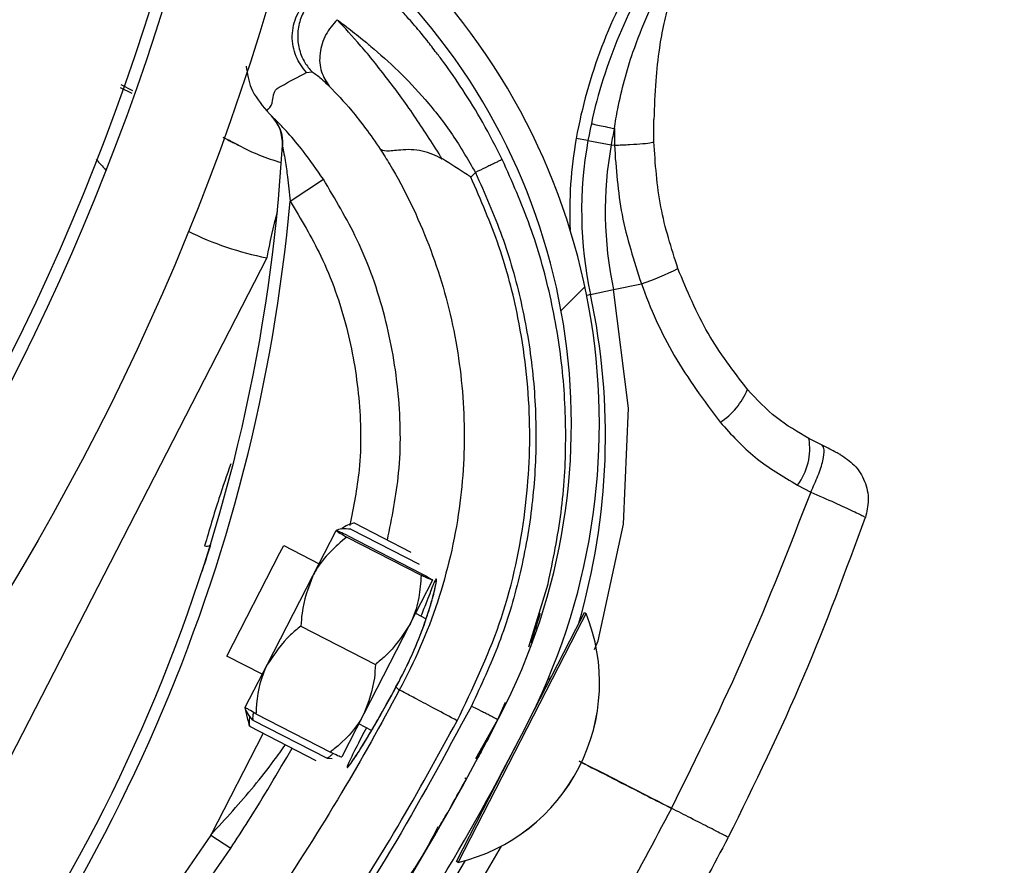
# Model space of a CAD drawing. Header units: inches. Extents: x 170 to 284, y 215 to 248.
# Tile 506 of 656: x 211.3035 to 211.3883, y 224.6872 to 224.76. Entities that reach past the tile are written whole.
import ezdxf

# ---------------------------------------------------------------- set-up
doc = ezdxf.new("R2010")
doc.units = ezdxf.units.IN
doc.header["$LTSCALE"] = 0.25
doc.header["$MEASUREMENT"] = 0
doc.layers.add('RH FRONT OF HOOD', color=7, linetype='Continuous')
pattern_1 = [(45, (200.7563139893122, 218.4993357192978), (-0.03026527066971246, 0.03026527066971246), [])]

msp = doc.modelspace()

# ---------------------------------------------------------------- hatches: boundary and pattern name
at = {"layer": 'RH FRONT OF HOOD'}
h = msp.add_hatch(dxfattribs=at)
h.set_pattern_fill('ANSI31', color=256, scale=0.34241245, angle=2.8e-322, style=0)
h.set_pattern_definition([(45, (200.7896657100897, 218.4993357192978), (-0.03026527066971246, 0.03026527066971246), [])])
edge = h.paths.add_edge_path(flags=0)
edge.add_arc((211.0763061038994, 224.3915581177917), 0.021400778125, 89.9999999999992, 390.52248781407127, ccw=False)
edge.add_line((211.0763061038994, 224.4129588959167), (211.1490687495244, 224.4129588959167))
edge.add_arc((211.1490687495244, 224.8238538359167), 0.4108949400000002, 270, 450.0000000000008)
edge.add_line((211.1490687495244, 225.2347487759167), (210.6654111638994, 225.2347487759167))
edge.add_arc((210.6654111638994, 225.2390289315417), 0.004280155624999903, 180.0000000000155, 269.9999999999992, ccw=False)
edge.add_line((210.6611310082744, 225.2390289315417), (210.6611310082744, 225.2818304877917))
edge.add_arc((210.6654111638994, 225.2818304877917), 0.004280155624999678, 360, 540, ccw=False)
edge.add_line((210.6696913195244, 225.2818304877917), (210.6696913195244, 225.2390289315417))
edge.add_line((210.6696913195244, 225.2390289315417), (210.6664589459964, 225.2390289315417))
edge.add_line((210.6664589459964, 225.2390289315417), (210.6664589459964, 225.2818304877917))
edge.add_arc((210.6654111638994, 225.2818304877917), 0.001047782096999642, 360, 540.0000000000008)
edge.add_line((210.6643633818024, 225.2818304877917), (210.6643633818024, 225.2390289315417))
edge.add_arc((210.6654111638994, 225.2390289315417), 0.001047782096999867, 180, 270)
edge.add_line((210.6654111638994, 225.2379811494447), (211.1490687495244, 225.2379811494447))
edge.add_arc((211.1490687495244, 224.8238538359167), 0.4141273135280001, 269.9999999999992, 450, ccw=False)
edge.add_line((211.1490687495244, 224.4097265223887), (211.0763061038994, 224.4097265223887))
edge.add_arc((211.0763061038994, 224.3915581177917), 0.018168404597, 450.0000000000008, 750.5224878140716)
edge.add_arc((211.0910543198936, 224.4002532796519), 0.001047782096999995, 390.5224878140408, 495.0000000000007)
edge.add_line((211.0903134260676, 224.4009941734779), (211.0816182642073, 224.3922990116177))
edge.add_line((211.0816182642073, 224.3922990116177), (211.0793326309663, 224.3945846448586))
edge.add_line((211.0793326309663, 224.3945846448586), (211.0880277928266, 224.4032798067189))
edge.add_arc((211.0910543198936, 224.4002532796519), 0.004280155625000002, 390.522487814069, 495.0000000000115, ccw=False)
h = msp.add_hatch(dxfattribs=at)
h.set_pattern_fill('ANSI31', color=256, scale=0.34241245, style=0)
h.set_pattern_definition(pattern_1)
edge = h.paths.add_edge_path(flags=0)
edge.add_line((211.1157170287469, 225.2304686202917), (210.7733045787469, 225.2304686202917))
edge.add_line((210.7733045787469, 225.2304686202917), (210.7733045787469, 225.2347487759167))
edge.add_line((210.7733045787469, 225.2347487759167), (211.1157170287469, 225.2347487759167))
edge.add_arc((211.1157170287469, 224.8238538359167), 0.4108949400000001, 269.9999999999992, 450, ccw=False)
edge.add_line((211.1157170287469, 224.4129588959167), (211.0429543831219, 224.4129588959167))
edge.add_line((211.0429543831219, 224.4129588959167), (211.0429543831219, 224.4172390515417))
edge.add_line((211.0429543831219, 224.4172390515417), (211.1157170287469, 224.4172390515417))
edge.add_arc((211.1157170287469, 224.8238538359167), 0.406614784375, 270, 450.0000000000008)
h = msp.add_hatch(dxfattribs=at)
h.set_pattern_fill('ANSI32', color=256, scale=0.34241245, angle=2.8e-322, style=0)
h.set_pattern_definition([(45, (200.7563139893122, 218.4993357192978), (-0.09079581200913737, 0.09079581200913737), []), (45, (200.8168445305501, 218.4993357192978), (-0.09079581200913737, 0.09079581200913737), [])])
edge = h.paths.add_edge_path(flags=0)
edge.add_arc((211.115717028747, 224.8238538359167), 0.2182879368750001, 180, 540, ccw=False)
edge = h.paths.add_edge_path(flags=0)
edge.add_arc((211.115717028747, 224.8238538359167), 0.2097276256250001, 180, 540, ccw=False)
h = msp.add_hatch(dxfattribs=at)
h.set_pattern_fill('ANSI31', color=256, scale=0.34241245, angle=2.8e-322, style=0)
h.set_pattern_definition(pattern_1)
edge = h.paths.add_edge_path(flags=0)
edge.add_line((211.3609718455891, 224.7916483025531), (211.3607622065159, 224.789243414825))
edge.add_arc((211.361120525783, 224.7933538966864), 0.004126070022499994, 242.80758111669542, 265.0180014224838, ccw=False)
edge.add_arc((211.3651888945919, 224.8012726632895), 0.01302879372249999, 194.2837484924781, 242.8075811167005, ccw=False)
edge.add_arc((211.3704051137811, 224.8021343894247), 0.01830194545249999, 152.8075811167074, 192.868954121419, ccw=False)
edge.add_arc((211.3645878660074, 224.8051230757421), 0.01176186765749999, 444.94843881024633, 512.8075811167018, ccw=False)
edge.add_arc((211.3651419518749, 224.8011812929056), 0.01566536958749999, 388.0646491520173, 448.23838092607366, ccw=False)
edge.add_arc((211.3567735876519, 224.7963571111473), 0.02532140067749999, 365.6618293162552, 388.7885144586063, ccw=False)
edge.add_arc((211.3669327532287, 224.7982979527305), 0.01504902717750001, 324.96329948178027, 362.12223075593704, ccw=False)
edge.add_arc((211.3564871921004, 224.8051658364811), 0.02754708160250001, 246.11608425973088, 325.7401548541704, ccw=False)
edge.add_arc((211.3428880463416, 224.7715778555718), 0.008748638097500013, 433.7662000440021, 580.7490133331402)
edge.add_arc((211.2967290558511, 224.7251915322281), 0.05672062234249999, 332.3782168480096, 405.81748085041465, ccw=False)
edge.add_arc((211.1553489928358, 224.7964800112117), 0.2150521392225, 316.23360868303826, 333.0136347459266, ccw=False)
edge.add_arc((211.2905326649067, 224.6683983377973), 0.02884824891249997, 257.9664245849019, 314.2213378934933, ccw=False)
edge.add_arc((211.2810172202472, 224.6119629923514), 0.0284373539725, 442.9281750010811, 496.5266487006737)
edge.add_arc((211.2715049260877, 224.6215465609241), 0.01494630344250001, 498.0990219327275, 553.3547732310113)
edge.add_arc((211.2753799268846, 224.6215960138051), 0.0187470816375, 190.765455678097, 224.2471970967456)
edge.add_arc((211.2711939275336, 224.618318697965), 0.0134739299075, 226.6851385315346, 265.0812268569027)
edge.add_arc((211.2702704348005, 224.6109014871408), 0.006011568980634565, 267.7901137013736, 288.5251547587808)
edge.add_arc((211.2648770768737, 224.6218335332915), 0.01816498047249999, 293.7068411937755, 332.8075811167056)
edge.add_arc((211.27130346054, 224.6185318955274), 0.01094007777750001, 332.8075811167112, 422.8075811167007)
edge.add_arc((211.2754500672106, 224.6266029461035), 0.001866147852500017, 422.8075811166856, 438.449827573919)
edge.add_line((211.2758237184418, 224.628431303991), (211.2763070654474, 224.6307964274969))
edge.add_arc((211.2754500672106, 224.6266029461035), 0.004280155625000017, 422.80758111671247, 438.44982757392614, ccw=False)
edge.add_arc((211.27130346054, 224.6185318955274), 0.01335408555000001, 332.80758111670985, 422.80758111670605, ccw=False)
edge.add_arc((211.2648770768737, 224.6218335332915), 0.020578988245, 293.418939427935, 332.8075811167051, ccw=False)
edge.add_arc((211.2702704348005, 224.6109014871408), 0.008425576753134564, 267.3852483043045, 289.30729203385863, ccw=False)
edge.add_arc((211.2711939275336, 224.618318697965), 0.01588793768, 226.4978833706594, 265.2781618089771, ccw=False)
edge.add_arc((211.2753799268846, 224.6215960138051), 0.02116108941, 190.9121118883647, 224.3847528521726, ccw=False)
edge.add_arc((211.2715049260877, 224.6215465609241), 0.01736031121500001, 137.9878292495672, 193.1734344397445, ccw=False)
edge.add_arc((211.2810172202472, 224.6119629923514), 0.030851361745, 442.72573840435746, 496.58711871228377, ccw=False)
edge.add_arc((211.2905326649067, 224.6683983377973), 0.02643424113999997, 257.7492906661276, 314.1311942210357)
edge.add_arc((211.1553489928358, 224.7964800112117), 0.21263813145, 316.245249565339, 333.0172706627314)
edge.add_arc((211.2967290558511, 224.7251915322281), 0.05430661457, 332.3642077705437, 405.9221159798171)
edge.add_arc((211.3428880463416, 224.7715778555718), 0.01116264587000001, 72.86862000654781, 221.3366683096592, ccw=False)
edge.add_arc((211.3564871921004, 224.8051658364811), 0.02513307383, 245.7789812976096, 325.7782389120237)
edge.add_arc((211.3669327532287, 224.7982979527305), 0.01263501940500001, 324.8906283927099, 361.7902779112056)
edge.add_arc((211.3567735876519, 224.7963571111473), 0.022907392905, 365.8518874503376, 388.8272963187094)
edge.add_arc((211.3651419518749, 224.8011812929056), 0.01325136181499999, 387.9998215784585, 448.5428308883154)
edge.add_arc((211.3645878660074, 224.8051230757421), 0.009347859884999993, 444.5301052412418, 512.8075811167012)
edge.add_arc((211.3704051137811, 224.8021343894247), 0.01588793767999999, 512.8075811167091, 552.7597599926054)
edge.add_arc((211.3651888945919, 224.8012726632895), 0.01061478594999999, 194.4420824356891, 242.8075811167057)
edge.add_arc((211.361120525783, 224.7933538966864), 0.001712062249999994, 242.8075811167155, 265.0180014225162)

# ---------------------------------------------------------------- linework, layer by layer
for p, q in [((211.3282223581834, 224.7554715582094), (211.3286850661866, 224.7555285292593)), ((211.3121474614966, 224.7541766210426), (211.3131734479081, 224.7536921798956)), ((211.3132492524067, 224.7538904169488), (211.3122308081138, 224.7544133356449)), ((211.3250317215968, 224.7519164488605), (211.3247929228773, 224.7521782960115)), ((211.3253368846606, 224.751594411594), (211.3250317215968, 224.7519164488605)), ((211.3581448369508, 224.7495180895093), (211.3581489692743, 224.7514327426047)), ((211.3547412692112, 224.7506491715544), (211.3547400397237, 224.7492155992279)), ((211.3524656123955, 224.7496266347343), (211.3514547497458, 224.7498093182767)), ((211.3524656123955, 224.7496266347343), (211.3544666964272, 224.7492649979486)), ((211.3544666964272, 224.7492649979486), (211.3547400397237, 224.7492155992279)), ((211.3268050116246, 224.7444054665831), (211.329663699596, 224.7462866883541)), ((211.3423641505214, 224.7464777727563), (211.3427680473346, 224.7468647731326)), ((211.3247849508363, 224.7395267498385), (211.2948889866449, 224.6813365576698)), ((211.3546710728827, 224.7367754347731), (211.357067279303, 224.7372899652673)), ((211.3526828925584, 224.7363485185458), (211.3523556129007, 224.7362782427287)), ((211.3526828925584, 224.7363485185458), (211.3546710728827, 224.7367754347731)), ((211.37264907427, 224.7233700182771), (211.371508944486, 224.7239557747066)), ((211.3705280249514, 224.7199368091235), (211.3716717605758, 224.7193413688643)), ((211.3323056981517, 224.7166796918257), (211.3372127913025, 224.714157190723)), ((211.3287565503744, 224.7121159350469), (211.3307639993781, 224.7160210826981)), ((211.3320283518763, 224.7161401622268), (211.3379054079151, 224.7131190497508)), ((211.3316817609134, 224.7154659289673), (211.3380921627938, 224.7121706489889)), ((211.3317495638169, 224.7155978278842), (211.3381599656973, 224.7123025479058)), ((211.3213594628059, 224.7052157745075), (211.3259235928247, 224.7140945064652)), ((211.3259235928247, 224.7140945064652), (211.3262515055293, 224.7147324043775)), ((211.3262515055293, 224.7147324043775), (211.3292968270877, 224.713166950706)), ((211.3248433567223, 224.7045034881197), (211.3287565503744, 224.7121159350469)), ((211.3390777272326, 224.711747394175), (211.3370702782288, 224.7078422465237)), ((211.3473737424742, 224.7059960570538), (211.3490268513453, 224.7114213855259)), ((211.351417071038, 224.7075156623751), (211.3521557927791, 224.7089527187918)), ((211.3521557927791, 224.7089527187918), (211.352308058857, 224.7088744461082)), ((211.3376105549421, 224.7088932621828), (211.338518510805, 224.7084265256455)), ((211.351569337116, 224.7074373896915), (211.352308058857, 224.7088744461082)), ((211.352308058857, 224.7088744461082), (211.3523094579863, 224.708873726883)), ((211.3277346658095, 224.7077875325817), (211.3341450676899, 224.7044922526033)), ((211.3370702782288, 224.7078422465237), (211.3331570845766, 224.7002297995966)), ((211.3412872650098, 224.6874353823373), (211.351569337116, 224.7074373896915)), ((211.3473227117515, 224.6995507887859), (211.351417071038, 224.7075156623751)), ((211.3244047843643, 224.703650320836), (211.3213594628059, 224.7052157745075)), ((211.3229376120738, 224.7007961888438), (211.3248433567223, 224.7045034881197)), ((211.335922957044, 224.7025477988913), (211.3359229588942, 224.7025479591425)), ((211.335922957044, 224.7025477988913), (211.3362044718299, 224.7022857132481)), ((211.3231773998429, 224.6996386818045), (211.3229371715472, 224.700795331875)), ((211.3447033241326, 224.6997333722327), (211.345364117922, 224.7012413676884)), ((211.3232992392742, 224.6991591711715), (211.3232059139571, 224.6996446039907)), ((211.3235765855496, 224.6996987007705), (211.32998698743, 224.6964034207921)), ((211.323855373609, 224.700241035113), (211.3302657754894, 224.6969457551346)), ((211.3331570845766, 224.7002297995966), (211.3312513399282, 224.6965225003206)), ((211.3428153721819, 224.6964012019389), (211.3447033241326, 224.6997333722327)), ((211.3448622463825, 224.7000539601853), (211.3447360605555, 224.6998101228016)), ((211.3232992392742, 224.6991591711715), (211.329022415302, 224.6962171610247)), ((211.3338237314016, 224.6988084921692), (211.3327185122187, 224.6993766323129)), ((211.3244690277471, 224.6985578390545), (211.3199645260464, 224.689796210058)), ((211.3411349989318, 224.6875136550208), (211.3462329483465, 224.6974308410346)), ((211.32998698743, 224.6964034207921), (211.3304162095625, 224.6963922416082)), ((211.3419957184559, 224.6946076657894), (211.3418435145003, 224.6946859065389)), ((211.3396315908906, 224.6904633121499), (211.3396304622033, 224.690461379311)), ((211.3199645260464, 224.689796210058), (211.3216797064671, 224.688667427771)), ((211.3412872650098, 224.6874353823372), (211.3411349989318, 224.6875136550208)), ((211.3412886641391, 224.687434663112), (211.3412872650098, 224.6874353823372))]:
    msp.add_line(p, q, dxfattribs=at)
at = {"layer": 'RH FRONT OF HOOD', "flags": 128}
msp.add_lwpolyline([(211.353035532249, 224.7057679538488), (211.3533345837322, 224.7065101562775), (211.3555193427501, 224.7165795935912), (211.355959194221, 224.7265666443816), (211.3546710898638, 224.7367753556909), (211.3546710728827, 224.7367754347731), (211.3546710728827, 224.7367754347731)], dxfattribs=at)
at = {"layer": 'RH FRONT OF HOOD'}
for radius in [0.218287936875, 0.2097276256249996, 0.20865758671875]:
    msp.add_circle((211.1157170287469, 224.8238538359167), radius, dxfattribs=at)
for centre, radius, start, end in [((211.1157170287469, 224.8238538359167), 0.4141273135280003, 270, 90), ((211.1157170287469, 224.8238538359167), 0.4108949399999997, 270, 90), ((211.1157170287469, 224.8238538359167), 0.406614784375, 270, 90), ((211.296729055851, 224.7251915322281), 0.05672062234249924, 332.3782168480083, 45.81748085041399), ((211.3949218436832, 224.7419539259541), 0.04417120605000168, 148.5788848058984, 169.7560486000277), ((211.296729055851, 224.7251915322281), 0.05430661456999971, 332.3642077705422, 45.92211597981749), ((211.3949218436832, 224.7419539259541), 0.04314396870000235, 148.5788848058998, 169.7560486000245), ((211.3227119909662, 224.7493872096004), 0.003424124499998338, 356.6781313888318, 43.42999263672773), ((211.3949218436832, 224.7419539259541), 0.04111046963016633, 167.7880775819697, 169.7560486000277), ((211.3861610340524, 224.7435371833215), 0.03526848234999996, 169.7560486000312, 182.6462420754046), ((211.1808495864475, 224.7576212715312), 0.1455252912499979, 318.1620057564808, 356.678131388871), ((211.3221041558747, 224.7487665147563), 0.0005136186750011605, 61.41807816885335, 62.82183662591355), ((211.3305406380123, 224.7642517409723), 0.01712062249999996, 241.4180781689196, 254.7541812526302), ((211.3861610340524, 224.7435371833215), 0.03424124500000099, 169.7560486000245, 192.1189350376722), ((211.3861610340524, 224.7435371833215), 0.03220774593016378, 169.7560486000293, 192.1189350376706), ((211.3295467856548, 224.7647623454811), 0.02568093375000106, 220.7648642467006, 223.4329066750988), ((211.1808495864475, 224.7576212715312), 0.1465525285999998, 318.1481994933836, 354.8261561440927), ((211.3823433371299, 224.7285302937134), 0.05859940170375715, 165.2001177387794, 169.1840503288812), ((211.3295467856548, 224.7647623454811), 0.02568093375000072, 243.2920604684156, 259.3142069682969), ((211.3498710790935, 224.7591999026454), 0.02306145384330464, 288.1824858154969, 296.6461941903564), ((211.2961048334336, 224.7241996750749), 0.05786770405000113, 343.7094724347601, 12.11893503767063), ((211.3605433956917, 224.7304874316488), 0.006116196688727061, 302.8035457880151, 337.9111589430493), ((211.3662937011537, 224.7230994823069), 0.005285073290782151, 323.2434536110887, 9.324216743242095), ((211.3196021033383, 224.7152046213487), 0.0005320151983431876, 251.6300963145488, 307.6359971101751), ((211.3375308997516, 224.7029185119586), 0.01593228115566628, 283.6370579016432, 21.95189982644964), ((211.3375322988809, 224.7029177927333), 0.01593228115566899, 283.6370579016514, 21.9518998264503), ((211.3488546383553, 224.7037292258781), 0.0005478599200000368, 287.0407844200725, 332.7944788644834), ((211.1553489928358, 224.7964800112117), 0.2126381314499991, 316.2452495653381, 333.0172706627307), ((211.1553489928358, 224.7964800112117), 0.2150521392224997, 316.2336086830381, 333.0136347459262), ((211.343461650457, 224.6932380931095), 0.0005478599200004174, 332.7944788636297, 2.08965420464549), ((211.1560125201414, 224.7976945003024), 0.2180957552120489, 319.9868043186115, 330.0611544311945), ((211.1560125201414, 224.7976945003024), 0.2160622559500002, 313.900559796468, 329.3673031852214)]:
    msp.add_arc(centre, radius, start, end, dxfattribs=at)
for points, knots in [([(211.3547412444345, 224.7506483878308), (211.3547412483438, 224.7506484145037), (211.3548246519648, 224.7512174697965), (211.3552121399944, 224.7534455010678), (211.3563941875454, 224.7579061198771), (211.358093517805, 224.7615555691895), (211.3590797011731, 224.7636734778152)], [0, 0, 0, 0, 5.869764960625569e-06, 0.125228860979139, 0.4923383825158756, 1, 1, 1, 1]), ([(211.3601983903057, 224.7636266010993), (211.3599532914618, 224.7629716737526), (211.359468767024, 224.7616769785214), (211.3589625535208, 224.7596524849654), (211.3585462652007, 224.7573438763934), (211.3582567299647, 224.7545652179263), (211.3581867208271, 224.7525373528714), (211.3581485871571, 224.7514327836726)], [0, 0, 0, 0, 0.1627420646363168, 0.3217171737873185, 0.4905672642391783, 0.7225142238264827, 1, 1, 1, 1]), ([(211.330843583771, 224.7629307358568), (211.3305179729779, 224.7628275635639), (211.3298311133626, 224.7626099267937), (211.3288947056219, 224.7619553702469), (211.3280975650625, 224.7610299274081), (211.3275710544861, 224.7598704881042), (211.3273917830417, 224.7586095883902), (211.3275663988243, 224.7574002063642), (211.3280039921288, 224.7563441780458), (211.3284660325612, 224.7557908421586), (211.3286850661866, 224.7555285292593)], [0, 0, 0, 0, 0.1098512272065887, 0.2317256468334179, 0.3631776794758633, 0.4999999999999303, 0.6368223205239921, 0.7682743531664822, 0.8901487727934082, 1, 1, 1, 1]), ([(211.3282223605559, 224.75547155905), (211.3278783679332, 224.7559167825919), (211.3273492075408, 224.7566016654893), (211.3270331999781, 224.7577330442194), (211.3269543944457, 224.7586446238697), (211.3270711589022, 224.7595520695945), (211.3274340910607, 224.7606691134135), (211.3279913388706, 224.7613310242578), (211.3283535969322, 224.7617613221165)], [0, 0, 0, 0, 0.2394514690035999, 0.368345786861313, 0.499976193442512, 0.6316105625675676, 0.7605158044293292, 0.9999999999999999, 0.9999999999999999, 0.9999999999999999, 0.9999999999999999]), ([(211.3394172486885, 224.757163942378), (211.3391374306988, 224.7575336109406), (211.3383710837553, 224.7585460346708), (211.3373655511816, 224.7597249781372), (211.3364750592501, 224.7607347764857), (211.3359316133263, 224.7613205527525), (211.3358469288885, 224.7614108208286), (211.3358050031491, 224.7614555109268)], [0, 0, 0, 0, 0.1282528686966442, 0.3512504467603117, 0.5733912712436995, 0.7887937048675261, 1, 1, 1, 1]), ([(211.3308494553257, 224.7600307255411), (211.330494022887, 224.759617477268), (211.3297556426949, 224.7587589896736), (211.3292782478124, 224.7571352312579), (211.329372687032, 224.7555261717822), (211.3299133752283, 224.754702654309), (211.3301737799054, 224.7543060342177)], [0, 0, 0, 0, 0.2405618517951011, 0.4997464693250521, 0.7590693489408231, 1, 1, 1, 1]), ([(211.3399132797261, 224.7480185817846), (211.3391593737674, 224.7492176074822), (211.3376108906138, 224.751680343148), (211.3351743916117, 224.7549932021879), (211.3327742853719, 224.7579779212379), (211.3315010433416, 224.7593326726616), (211.3308474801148, 224.7600280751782)], [0, 0, 0, 0, 0.2305257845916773, 0.4734878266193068, 0.7297379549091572, 1, 1, 1, 1]), ([(211.3308494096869, 224.7600290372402), (211.3311246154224, 224.75982345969), (211.3317820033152, 224.7593323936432), (211.3327021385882, 224.7586031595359), (211.3334275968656, 224.7580125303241), (211.3344198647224, 224.7571901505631), (211.3360613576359, 224.7557183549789), (211.338494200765, 224.7531684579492), (211.3408186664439, 224.750229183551), (211.3421273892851, 224.7479704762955), (211.3427680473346, 224.7468647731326)], [0, 0, 0, 0, 0.08980644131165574, 0.2145219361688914, 0.2531624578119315, 0.2759662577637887, 0.4628905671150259, 0.637395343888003, 0.8224944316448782, 1, 1, 1, 1]), ([(211.3450781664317, 224.7479865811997), (211.3445283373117, 224.7490642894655), (211.343442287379, 224.7511930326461), (211.3416912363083, 224.7540081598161), (211.340311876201, 224.7560120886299), (211.3396222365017, 224.7569000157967), (211.3394172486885, 224.757163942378)], [0, 0, 0, 0, 0.3013203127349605, 0.5951829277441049, 0.879672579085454, 1, 1, 1, 1]), ([(211.3230102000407, 224.7560139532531), (211.3231091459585, 224.7553746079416), (211.3233322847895, 224.7539327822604), (211.3242664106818, 224.7528019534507), (211.324786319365, 224.752172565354)], [0, 0, 0, 0, 0.443427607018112, 1, 1, 1, 1]), ([(211.3247863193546, 224.7521725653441), (211.3249683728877, 224.7523651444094), (211.3253325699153, 224.7527503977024), (211.3253274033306, 224.7539031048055), (211.3265020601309, 224.7545899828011), (211.3274850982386, 224.7550937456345), (211.3282223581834, 224.7554715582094)], [0, 0, 0, 0, 0.1666800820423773, 0.3334425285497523, 0.5000945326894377, 1, 1, 1, 1]), ([(211.3286850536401, 224.7555285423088), (211.3288000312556, 224.7554776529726), (211.3290298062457, 224.755375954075), (211.3297891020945, 224.7546660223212), (211.330168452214, 224.754311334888)], [0, 0, 0, 0, 0.5003922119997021, 1, 1, 1, 1]), ([(211.3301746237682, 224.7543051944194), (211.3307854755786, 224.7536677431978), (211.3317124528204, 224.7527004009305), (211.3332997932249, 224.7507148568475), (211.3341444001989, 224.7494879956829), (211.3345687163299, 224.7488716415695)], [0, 0, 0, 0, 0.49019897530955, 0.7438846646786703, 0.9999999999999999, 0.9999999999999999, 0.9999999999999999, 0.9999999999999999]), ([(211.3261564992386, 224.7490452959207), (211.3261632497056, 224.7493970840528), (211.3261750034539, 224.7500096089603), (211.3258794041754, 224.7508881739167), (211.3255382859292, 224.7513341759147), (211.325351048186, 224.7515789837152)], [0, 0, 0, 0, 0.3783552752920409, 0.6587829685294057, 1, 1, 1, 1]), ([(211.329663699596, 224.7462866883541), (211.329098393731, 224.7471034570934), (211.3281042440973, 224.7485398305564), (211.3267170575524, 224.7501792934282), (211.3258107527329, 224.7511459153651), (211.3254550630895, 224.7514870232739), (211.3253512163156, 224.7515791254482), (211.3253512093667, 224.7515791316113)], [0, 0, 0, 0, 0.3699466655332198, 0.650589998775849, 0.8492685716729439, 0.9999899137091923, 1, 1, 1, 1]), ([(211.3210271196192, 224.7498879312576), (211.3211954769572, 224.749803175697), (211.3214767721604, 224.749661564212), (211.3218250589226, 224.7494849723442), (211.3220495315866, 224.7493708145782), (211.3222040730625, 224.7492920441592), (211.3223007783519, 224.7492426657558), (211.3223446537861, 224.7492202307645), (211.3223483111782, 224.7492183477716), (211.3223498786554, 224.7492175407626)], [0, 0, 0, 0, 0.3458279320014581, 0.5778170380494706, 0.7272875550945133, 0.8255095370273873, 0.9259620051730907, 0.9682689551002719, 1, 1, 1, 1]), ([(211.3223387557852, 224.7492234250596), (211.322337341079, 224.7492241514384), (211.3223340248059, 224.7492258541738), (211.3222891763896, 224.749248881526), (211.3221908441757, 224.7492993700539), (211.3220341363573, 224.7493798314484), (211.3218056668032, 224.7494971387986), (211.3214630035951, 224.7496730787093), (211.3211893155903, 224.7498136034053), (211.3210301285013, 224.7498953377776)], [0, 0, 0, 0, 0.03093421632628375, 0.07251421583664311, 0.1735368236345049, 0.2738894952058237, 0.4276189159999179, 0.6670819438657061, 1, 1, 1, 1]), ([(211.3261303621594, 224.7491887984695), (211.3261311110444, 224.7491846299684), (211.3261327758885, 224.7491753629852), (211.3261409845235, 224.7491292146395), (211.3261455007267, 224.749103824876)], [0, 0, 0, 0, 0.4498228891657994, 1, 1, 1, 1]), ([(211.3261565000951, 224.7490452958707), (211.3261578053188, 224.7490395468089), (211.326181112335, 224.7489368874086), (211.3262567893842, 224.748554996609), (211.3264040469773, 224.7477041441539), (211.3266148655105, 224.7462722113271), (211.3267340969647, 224.7451016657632), (211.3268050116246, 224.7444054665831)], [0, 0, 0, 0, 0.005253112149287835, 0.09380336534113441, 0.2660256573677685, 0.5634579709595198, 1, 1, 1, 1]), ([(211.3399136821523, 224.7480181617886), (211.3396424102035, 224.7481671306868), (211.3390855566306, 224.7484729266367), (211.3381610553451, 224.7487385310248), (211.3371984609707, 224.7488611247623), (211.3360501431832, 224.7487989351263), (211.3350056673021, 224.7486406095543), (211.3347124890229, 224.7487956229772), (211.3345687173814, 224.7488716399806)], [0, 0, 0, 0, 0.1136768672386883, 0.2333502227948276, 0.3620694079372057, 0.5019163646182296, 0.7557448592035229, 1, 1, 1, 1]), ([(211.334569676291, 224.748872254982), (211.3348425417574, 224.7484367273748), (211.3364779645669, 224.7458263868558), (211.338934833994, 224.7407063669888), (211.3411170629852, 224.73328788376), (211.3419884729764, 224.7256001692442), (211.341576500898, 224.7176879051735), (211.3397208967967, 224.7097879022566), (211.3375245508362, 224.7047014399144), (211.3362045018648, 224.7022857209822), (211.3362044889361, 224.7022856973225)], [0, 0, 0, 0, 0.03155846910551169, 0.1891461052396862, 0.3467338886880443, 0.5043277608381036, 0.6619226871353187, 0.8309600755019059, 0.9999983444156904, 1, 1, 1, 1]), ([(211.3547400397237, 224.7492155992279), (211.3551971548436, 224.7492350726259), (211.3561380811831, 224.7492751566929), (211.3572551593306, 224.7493557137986), (211.3580077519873, 224.7494412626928), (211.358100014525, 224.7494929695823), (211.3581448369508, 224.7495180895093)], [0, 0, 0, 0, 0.2429069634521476, 0.4999999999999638, 0.7570930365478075, 1, 1, 1, 1]), ([(211.3547400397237, 224.7492155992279), (211.3548847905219, 224.7472081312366), (211.3551780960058, 224.7431404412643), (211.3564321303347, 224.7392569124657), (211.357067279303, 224.7372899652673)], [0, 0, 0, 0, 0.4935154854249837, 1, 1, 1, 1]), ([(211.3602136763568, 224.7385877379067), (211.3596540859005, 224.7403444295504), (211.3585200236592, 224.7439045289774), (211.3582709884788, 224.7476306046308), (211.3581448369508, 224.7495180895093)], [0, 0, 0, 0, 0.4934389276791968, 1, 1, 1, 1]), ([(211.3423641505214, 224.7464777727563), (211.3423545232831, 224.7464841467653), (211.3422585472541, 224.7465476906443), (211.3414504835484, 224.7470799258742), (211.3406422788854, 224.7475832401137), (211.3399216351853, 224.748032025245)], [0, 0, 0, 0, 0.01193493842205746, 0.1189819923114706, 1, 1, 1, 1]), ([(211.3450781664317, 224.7479865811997), (211.3450473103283, 224.7479715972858), (211.3449998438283, 224.7479485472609), (211.3447117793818, 224.7478086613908), (211.344413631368, 224.7476638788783), (211.3440435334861, 224.7474841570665), (211.3435056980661, 224.7472229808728), (211.3430586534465, 224.7470058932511), (211.3427680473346, 224.7468647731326)], [0, 0, 0, 0, 0.2394567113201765, 0.3683605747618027, 0.4999999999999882, 0.6316394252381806, 0.7605432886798, 1, 1, 1, 1]), ([(211.3490268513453, 224.7114213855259), (211.3494503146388, 224.7134672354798), (211.3502975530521, 224.7175604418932), (211.3506567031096, 224.7238335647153), (211.3503543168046, 224.7300982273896), (211.3493065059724, 224.7362731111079), (211.3476118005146, 224.7422949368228), (211.345921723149, 224.7460915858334), (211.3450781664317, 224.7479865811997)], [0, 0, 0, 0, 0.1669692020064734, 0.3340613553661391, 0.5010874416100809, 0.6678519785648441, 0.8342172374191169, 0.9999999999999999, 0.9999999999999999, 0.9999999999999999, 0.9999999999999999]), ([(211.3351867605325, 224.7151986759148), (211.3355734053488, 224.7171218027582), (211.3364057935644, 224.7212620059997), (211.3362889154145, 224.727783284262), (211.3351174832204, 224.7345786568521), (211.3329096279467, 224.7408544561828), (211.3306788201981, 224.7445878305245), (211.329663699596, 224.7462866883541)], [0, 0, 0, 0, 0.1810254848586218, 0.3897206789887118, 0.5984159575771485, 0.8172607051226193, 0.9999999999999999, 0.9999999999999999, 0.9999999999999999, 0.9999999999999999]), ([(211.3411950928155, 224.6996433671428), (211.342509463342, 224.7023828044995), (211.3451818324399, 224.7079526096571), (211.3471608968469, 224.7168146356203), (211.3476780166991, 224.7257303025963), (211.3467581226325, 224.7336005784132), (211.3449412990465, 224.7405877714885), (211.3432276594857, 224.7445042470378), (211.3423641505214, 224.7464777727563)], [0, 0, 0, 0, 0.1870908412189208, 0.3803918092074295, 0.5558755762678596, 0.7364481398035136, 0.8671952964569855, 1, 1, 1, 1]), ([(211.3427680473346, 224.7468647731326), (211.3435745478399, 224.7450546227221), (211.3451888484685, 224.7414314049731), (211.3468000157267, 224.735687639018), (211.3477963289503, 224.7298063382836), (211.3480899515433, 224.7238384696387), (211.3477142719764, 224.7178757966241), (211.3466345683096, 224.7120042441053), (211.3449386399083, 224.7062844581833), (211.3432554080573, 224.7026922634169), (211.3424164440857, 224.7009018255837)], [0, 0, 0, 0, 0.1247413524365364, 0.2496837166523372, 0.3746881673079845, 0.4999855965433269, 0.6253465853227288, 0.7503062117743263, 0.87554650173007, 1, 1, 1, 1]), ([(211.3268050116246, 224.7444054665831), (211.3277336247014, 224.7428512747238), (211.329774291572, 224.7394358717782), (211.3317952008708, 224.7336945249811), (211.3328627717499, 224.7274785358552), (211.332980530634, 224.7216816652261), (211.332258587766, 224.7180596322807), (211.3319409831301, 224.7164661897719)], [0, 0, 0, 0, 0.185924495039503, 0.408577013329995, 0.6208996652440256, 0.8332222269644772, 1, 1, 1, 1]), ([(211.3662106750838, 224.7281874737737), (211.3650093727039, 224.7297515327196), (211.3625648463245, 224.7329342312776), (211.3610063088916, 224.7366818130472), (211.3602136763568, 224.7385877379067)], [0, 0, 0, 0, 0.4914254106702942, 1, 1, 1, 1]), ([(211.357067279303, 224.7372899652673), (211.357067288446, 224.7372899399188), (211.3578376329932, 224.7351541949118), (211.3597279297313, 224.7308995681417), (211.3624654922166, 224.7272178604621), (211.363856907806, 224.7253465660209)], [0, 0, 0, 0, 5.836249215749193e-06, 0.491734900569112, 1, 1, 1, 1]), ([(211.371508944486, 224.7239557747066), (211.3705455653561, 224.7245111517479), (211.3685805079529, 224.7256439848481), (211.3670108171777, 224.7273286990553), (211.3662106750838, 224.7281874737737)], [0, 0, 0, 0, 0.490254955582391, 1, 1, 1, 1]), ([(211.363856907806, 224.7253465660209), (211.3648171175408, 224.7242934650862), (211.3667771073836, 224.7221438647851), (211.369261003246, 224.7206823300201), (211.3705280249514, 224.7199368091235)], [0, 0, 0, 0, 0.4899054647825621, 1, 1, 1, 1]), ([(211.3716667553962, 224.7193426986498), (211.3718846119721, 224.7198167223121), (211.3723360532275, 224.7207989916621), (211.3727469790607, 224.7220992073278), (211.3728869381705, 224.7230577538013), (211.3727264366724, 224.7232684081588), (211.3726489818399, 224.7233700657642)], [0, 0, 0, 0, 0.2412900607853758, 0.4999999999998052, 0.7587099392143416, 1, 1, 1, 1]), ([(211.3741813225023, 224.7225828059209), (211.3741823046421, 224.7225823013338), (211.3742592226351, 224.7225427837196), (211.3741699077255, 224.7225886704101), (211.3738835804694, 224.722735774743), (211.373344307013, 224.7230128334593), (211.3728799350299, 224.7232514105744), (211.3726489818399, 224.7233700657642)], [0, 0, 0, 0, 0.003230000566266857, 0.2529631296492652, 0.5032304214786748, 0.7529340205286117, 1, 1, 1, 1]), ([(211.3741816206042, 224.7225826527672), (211.3746170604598, 224.7222999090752), (211.3755176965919, 224.7217150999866), (211.3763803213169, 224.7202936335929), (211.3767370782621, 224.7186752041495), (211.3764878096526, 224.7176393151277), (211.3763671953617, 224.7171380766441)], [0, 0, 0, 0, 0.2415860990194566, 0.4996813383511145, 0.7579094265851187, 1, 1, 1, 1]), ([(211.3216779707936, 224.7217716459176), (211.3213340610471, 224.7207799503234), (211.320517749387, 224.7184260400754), (211.319831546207, 224.7160656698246), (211.3194344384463, 224.7146997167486)], [0, 0, 0, 0, 0.421297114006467, 1, 1, 1, 1]), ([(211.3716668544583, 224.7193429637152), (211.3698613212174, 224.714716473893), (211.3662535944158, 224.7054720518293), (211.3618528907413, 224.696556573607), (211.3596545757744, 224.6921029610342)], [0, 0, 0, 0, 0.5004628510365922, 0.9999999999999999, 0.9999999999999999, 0.9999999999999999, 0.9999999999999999]), ([(211.3716667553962, 224.7193426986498), (211.3723758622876, 224.7190298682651), (211.3738030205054, 224.718400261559), (211.3753910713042, 224.7176658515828), (211.3763008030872, 224.7172185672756), (211.376279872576, 224.71719018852), (211.3762716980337, 224.7171791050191)], [0, 0, 0, 0, 0.2719162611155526, 0.5472623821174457, 0.823180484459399, 1, 1, 1, 1]), ([(211.3323056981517, 224.7166796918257), (211.3319223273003, 224.7165519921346), (211.3315007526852, 224.7164115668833), (211.3312376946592, 224.7161674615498), (211.3312138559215, 224.7161453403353)], [0, 0, 0, 0, 0.9093784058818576, 1, 1, 1, 1]), ([(211.3763481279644, 224.717149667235), (211.3746585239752, 224.7125555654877), (211.371206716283, 224.7031699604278), (211.366804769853, 224.6941843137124), (211.3645575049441, 224.689596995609)], [0, 0, 0, 0, 0.4894838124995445, 0.9999999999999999, 0.9999999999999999, 0.9999999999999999, 0.9999999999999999]), ([(211.3317495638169, 224.7155978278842), (211.3315207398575, 224.7157039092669), (211.3310577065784, 224.7159185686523), (211.330793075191, 224.716026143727), (211.3307693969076, 224.7160220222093), (211.3307639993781, 224.7160210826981)], [0, 0, 0, 0, 0.4299704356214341, 0.8700602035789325, 0.9999999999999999, 0.9999999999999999, 0.9999999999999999, 0.9999999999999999]), ([(211.3307639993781, 224.7160210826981), (211.3308689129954, 224.7159456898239), (211.3310088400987, 224.7158451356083), (211.3315470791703, 224.7155418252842), (211.3316817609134, 224.7154659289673)], [0, 0, 0, 0, 0.7497733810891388, 0.9999999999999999, 0.9999999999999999, 0.9999999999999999, 0.9999999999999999]), ([(211.3320283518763, 224.7161401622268), (211.3317558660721, 224.7161565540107), (211.3312044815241, 224.7161897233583), (211.3308542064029, 224.7161027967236), (211.3307782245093, 224.7160052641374), (211.3307771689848, 224.7160039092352)], [0, 0, 0, 0, 0.4906882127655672, 0.9929247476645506, 1, 1, 1, 1]), ([(211.3316817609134, 224.7154659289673), (211.331184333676, 224.7150494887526), (211.3301777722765, 224.7142068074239), (211.3292510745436, 224.7130264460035), (211.3288483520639, 224.7122849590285), (211.3287565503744, 224.7121159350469)], [0, 0, 0, 0, 0.4299704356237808, 0.870060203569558, 1, 1, 1, 1]), ([(211.3199269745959, 224.71478331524), (211.3197783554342, 224.7143062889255), (211.3194981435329, 224.7134068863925), (211.319230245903, 224.7125834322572), (211.319213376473, 224.7125317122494), (211.3192069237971, 224.7125119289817)], [0, 0, 0, 0, 0.410859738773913, 0.7746496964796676, 1, 1, 1, 1]), ([(211.3381599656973, 224.7123025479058), (211.3383794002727, 224.7121782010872), (211.338823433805, 224.711926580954), (211.3390649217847, 224.71177398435), (211.3390753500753, 224.7117523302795), (211.3390777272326, 224.711747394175)], [0, 0, 0, 0, 0.4299704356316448, 0.870060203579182, 1, 1, 1, 1]), ([(211.3287565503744, 224.7121159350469), (211.328362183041, 224.7110692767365), (211.3278362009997, 224.7096733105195), (211.3277549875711, 224.7081649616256), (211.3277346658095, 224.7077875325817)], [0, 0, 0, 0, 0.749773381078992, 1, 1, 1, 1]), ([(211.3359229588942, 224.7025479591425), (211.3361377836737, 224.7029491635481), (211.3368166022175, 224.7042169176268), (211.3378088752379, 224.7064168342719), (211.3386891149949, 224.7088218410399), (211.339229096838, 224.7107111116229), (211.3394277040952, 224.7117152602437), (211.3394064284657, 224.711991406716), (211.3391618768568, 224.7114895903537), (211.3387303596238, 224.7103041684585), (211.3382484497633, 224.7091050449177), (211.3380686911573, 224.70865775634)], [0, 0, 0, 0, 0.05799721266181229, 0.1832636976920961, 0.306412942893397, 0.4347166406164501, 0.5675677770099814, 0.6609498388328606, 0.7922661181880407, 0.9225125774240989, 1, 1, 1, 1]), ([(211.3380921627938, 224.7121706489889), (211.3380429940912, 224.7115237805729), (211.337943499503, 224.7102148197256), (211.3375229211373, 224.7087742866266), (211.3371543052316, 224.7080152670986), (211.3370702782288, 224.7078422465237)], [0, 0, 0, 0, 0.4299704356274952, 0.870060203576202, 1, 1, 1, 1]), ([(211.3390777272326, 224.711747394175), (211.3389553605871, 224.7117888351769), (211.3387921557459, 224.7118441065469), (211.3382322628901, 224.7121052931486), (211.3380921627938, 224.7121706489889)], [0, 0, 0, 0, 0.749773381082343, 1, 1, 1, 1]), ([(211.3383430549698, 224.7079189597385), (211.3384735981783, 224.7082880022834), (211.3387789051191, 224.7091510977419), (211.3390866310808, 224.7102320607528), (211.339278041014, 224.7110019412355), (211.339344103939, 224.7113831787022), (211.3393448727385, 224.7113907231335), (211.3393450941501, 224.711392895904)], [0, 0, 0, 0, 0.1981000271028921, 0.4633049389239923, 0.7305309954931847, 0.9223938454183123, 1, 1, 1, 1]), ([(211.3475320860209, 224.7063706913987), (211.3477202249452, 224.7069231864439), (211.34814576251, 224.7081728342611), (211.3483536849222, 224.7089126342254), (211.3483531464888, 224.7089109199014), (211.3481455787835, 224.7081721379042), (211.3477193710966, 224.7069213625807), (211.3475302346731, 224.7063663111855)], [0, 0, 0, 0, 0.1861142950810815, 0.4209582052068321, 0.5795032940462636, 0.8133979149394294, 1, 1, 1, 1]), ([(211.3475337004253, 224.7063745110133), (211.3477196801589, 224.7069196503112), (211.3481409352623, 224.7081544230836), (211.3483457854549, 224.7088836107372), (211.3483337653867, 224.7088408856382), (211.3483307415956, 224.7088301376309)], [0, 0, 0, 0, 0.3717105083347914, 0.8419462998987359, 1, 1, 1, 1]), ([(211.3475343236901, 224.7063759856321), (211.34772011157, 224.7069205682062), (211.3481411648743, 224.7081547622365), (211.3483458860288, 224.7088836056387), (211.3483338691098, 224.7088408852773), (211.3483308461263, 224.7088301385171)], [0, 0, 0, 0, 0.3714797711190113, 0.8418890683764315, 1, 1, 1, 1]), ([(211.3482858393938, 224.7086835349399), (211.3483032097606, 224.708740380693), (211.348357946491, 224.7089195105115), (211.3483417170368, 224.7088663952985), (211.3483306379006, 224.7088301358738)], [0, 0, 0, 0, 0.3173438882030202, 1, 1, 1, 1]), ([(211.3277346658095, 224.7077875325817), (211.3274259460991, 224.7075433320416), (211.3262579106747, 224.7066194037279), (211.3254429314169, 224.7054003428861), (211.3248433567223, 224.7045034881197)], [0, 0, 0, 0, 0.2643068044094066, 1, 1, 1, 1]), ([(211.3370702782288, 224.7078422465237), (211.3364486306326, 224.7069124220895), (211.335619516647, 224.7056722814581), (211.3344401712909, 224.70472842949), (211.3341450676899, 224.7044922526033)], [0, 0, 0, 0, 0.7497733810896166, 1, 1, 1, 1]), ([(211.335925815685, 224.7025564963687), (211.3359463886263, 224.7025936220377), (211.3362681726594, 224.7031743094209), (211.3368720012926, 224.704361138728), (211.3376217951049, 224.7060260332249), (211.3381117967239, 224.7072407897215), (211.3383058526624, 224.7078098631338), (211.3383430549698, 224.7079189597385)], [0, 0, 0, 0, 0.0209690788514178, 0.3279800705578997, 0.6261032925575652, 0.9283205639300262, 1, 1, 1, 1]), ([(211.3248433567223, 224.7045034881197), (211.3247696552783, 224.7043526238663), (211.3241931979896, 224.7031726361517), (211.3239185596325, 224.7016949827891), (211.3238615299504, 224.7003826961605), (211.323855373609, 224.700241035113)], [0, 0, 0, 0, 0.1156468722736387, 0.9045342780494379, 0.9999999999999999, 0.9999999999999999, 0.9999999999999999, 0.9999999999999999]), ([(211.3341450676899, 224.7044922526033), (211.3341261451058, 224.7040990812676), (211.3340545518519, 224.702611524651), (211.3335374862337, 224.7012393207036), (211.3331570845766, 224.7002297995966)], [0, 0, 0, 0, 0.264306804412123, 1, 1, 1, 1]), ([(211.3362044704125, 224.702285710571), (211.336204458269, 224.7022856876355), (211.3346197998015, 224.6992927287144), (211.3311655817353, 224.6931450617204), (211.3254413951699, 224.6840865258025), (211.3190706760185, 224.6751320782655), (211.3122567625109, 224.666505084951), (211.3073350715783, 224.6610794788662), (211.3048742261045, 224.6583666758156)], [0, 0, 0, 0, 1.43907979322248e-06, 0.187792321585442, 0.3908439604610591, 0.593895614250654, 0.7969478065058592, 1, 1, 1, 1]), ([(211.3333742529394, 224.6990395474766), (211.3332255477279, 224.6987564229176), (211.3326673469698, 224.6976936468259), (211.3320359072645, 224.6964537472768), (211.3316846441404, 224.6956679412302), (211.3317234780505, 224.6955496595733), (211.3321333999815, 224.6960706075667), (211.3330702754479, 224.6975255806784), (211.3343833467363, 224.6997246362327), (211.3353975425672, 224.7015843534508), (211.335922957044, 224.7025477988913)], [0, 0, 0, 0, 0.05114929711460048, 0.1920011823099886, 0.3334894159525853, 0.4224210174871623, 0.5646212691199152, 0.7065362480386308, 0.8479681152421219, 1, 1, 1, 1]), ([(211.3326681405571, 224.6969156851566), (211.332692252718, 224.6969523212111), (211.3328733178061, 224.6972274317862), (211.3333674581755, 224.6980306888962), (211.3341325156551, 224.6993185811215), (211.3350092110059, 224.7008652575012), (211.3356206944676, 224.7019787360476), (211.3359247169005, 224.7025530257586), (211.3359253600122, 224.7025542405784)], [0, 0, 0, 0, 0.03583539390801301, 0.2690981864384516, 0.5116419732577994, 0.7561140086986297, 0.9994840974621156, 1, 1, 1, 1]), ([(211.3411950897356, 224.699643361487), (211.3405561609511, 224.6999844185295), (211.3392783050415, 224.7006665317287), (211.3376534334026, 224.7015327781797), (211.3364911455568, 224.7021479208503), (211.3363000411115, 224.702239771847), (211.3362044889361, 224.7022856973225)], [0, 0, 0, 0, 0.2500007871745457, 0.5000009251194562, 0.7500005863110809, 1, 1, 1, 1]), ([(211.3424164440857, 224.7009018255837), (211.3401554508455, 224.6967171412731), (211.3356217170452, 224.6883260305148), (211.3276511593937, 224.6763341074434), (211.3189267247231, 224.6647287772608), (211.3124080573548, 224.6575055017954), (211.3091408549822, 224.6538851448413)], [0, 0, 0, 0, 0.2468628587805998, 0.4950083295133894, 0.7468945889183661, 1, 1, 1, 1]), ([(211.3235765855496, 224.6996987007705), (211.3234046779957, 224.699910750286), (211.3230568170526, 224.7003398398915), (211.3229236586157, 224.7006752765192), (211.3229587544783, 224.7007938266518), (211.3229592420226, 224.7007954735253)], [0, 0, 0, 0, 0.4906882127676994, 0.9929247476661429, 0.9999999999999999, 0.9999999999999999, 0.9999999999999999, 0.9999999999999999]), ([(211.323855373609, 224.700241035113), (211.3236359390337, 224.7003653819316), (211.3231919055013, 224.7006170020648), (211.3229504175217, 224.7007695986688), (211.3229399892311, 224.7007912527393), (211.3229376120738, 224.7007961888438)], [0, 0, 0, 0, 0.4299704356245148, 0.8700602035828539, 1, 1, 1, 1]), ([(211.3447033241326, 224.6997333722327), (211.3446727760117, 224.6997489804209), (211.344625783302, 224.6997729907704), (211.3443406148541, 224.6999186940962), (211.3440454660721, 224.7000694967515), (211.3436790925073, 224.7002566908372), (211.3431466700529, 224.7005287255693), (211.3427041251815, 224.7007548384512), (211.3424164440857, 224.7009018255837)], [0, 0, 0, 0, 0.2394568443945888, 0.3683606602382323, 0.5000000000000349, 0.6316393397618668, 0.7605431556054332, 1, 1, 1, 1]), ([(211.3089967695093, 224.6545081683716), (211.3115221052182, 224.6572919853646), (211.3165801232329, 224.66286771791), (211.3235813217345, 224.6717283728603), (211.3301245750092, 224.6809387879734), (211.3360360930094, 224.6902332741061), (211.3395213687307, 224.6965910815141), (211.3411947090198, 224.6996435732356)], [0, 0, 0, 0, 0.2027568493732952, 0.4061035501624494, 0.608860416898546, 0.8122072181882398, 1, 1, 1, 1]), ([(211.3233177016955, 224.7000412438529), (211.3232837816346, 224.6998550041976), (211.3232327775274, 224.6995749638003), (211.3232825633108, 224.6992634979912), (211.3232992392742, 224.6991591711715)], [0, 0, 0, 0, 0.6650456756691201, 1, 1, 1, 1]), ([(211.3236339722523, 224.7003677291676), (211.3236122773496, 224.7002760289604), (211.3235613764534, 224.700060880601), (211.3235710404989, 224.6998307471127), (211.3235765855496, 224.6996987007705)], [0, 0, 0, 0, 0.4262184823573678, 1, 1, 1, 1]), ([(211.3331570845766, 224.7002297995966), (211.3330772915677, 224.7000820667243), (211.3324531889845, 224.698926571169), (211.331411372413, 224.6978432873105), (211.3303773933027, 224.6970332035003), (211.3302657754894, 224.6969457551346)], [0, 0, 0, 0, 0.1156468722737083, 0.9045342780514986, 1, 1, 1, 1]), ([(211.3446227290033, 224.6995911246), (211.3442252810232, 224.6988126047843), (211.3436414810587, 224.6976690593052), (211.3430938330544, 224.6966633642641), (211.3429190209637, 224.6963423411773)], [0, 0, 0, 0, 0.6807947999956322, 1, 1, 1, 1]), ([(211.3199645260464, 224.689796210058), (211.320599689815, 224.6904917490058), (211.3224958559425, 224.6925681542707), (211.3246756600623, 224.6951516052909), (211.3260654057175, 224.6971137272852), (211.3263891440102, 224.697570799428)], [0, 0, 0, 0, 0.2786878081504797, 0.831971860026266, 0.9999999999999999, 0.9999999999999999, 0.9999999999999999, 0.9999999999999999]), ([(211.3216797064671, 224.688667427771), (211.3221855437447, 224.6894393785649), (211.3240334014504, 224.6922593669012), (211.3257341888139, 224.6951634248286), (211.3269693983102, 224.6972725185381)], [0, 0, 0, 0, 0.2737425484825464, 1, 1, 1, 1]), ([(211.3304976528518, 224.6968394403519), (211.3304357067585, 224.6967684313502), (211.3302903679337, 224.696601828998), (211.3300975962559, 224.6964757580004), (211.32998698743, 224.6964034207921)], [0, 0, 0, 0, 0.4262184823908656, 1, 1, 1, 1]), ([(211.3302657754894, 224.6969457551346), (211.3304945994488, 224.6968396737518), (211.3309576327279, 224.6966250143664), (211.3312222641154, 224.6965174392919), (211.3312459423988, 224.6965215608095), (211.3312513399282, 224.6965225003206)], [0, 0, 0, 0, 0.4299704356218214, 0.8700602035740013, 1, 1, 1, 1]), ([(211.3320265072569, 224.6959750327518), (211.3320261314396, 224.6959746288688), (211.3320088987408, 224.6959561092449), (211.332099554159, 224.6960634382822), (211.3322832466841, 224.696323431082), (211.3325369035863, 224.6967137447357), (211.3326681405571, 224.6969156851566)], [0, 0, 0, 0, 0.005301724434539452, 0.2431048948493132, 0.6083977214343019, 1, 1, 1, 1]), ([(211.3517044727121, 224.6961571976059), (211.3536736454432, 224.695150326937), (211.3563219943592, 224.6937961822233), (211.3589708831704, 224.6924417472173), (211.3596501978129, 224.6920943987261)], [0, 0, 0, 0, 0.7435473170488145, 1, 1, 1, 1]), ([(211.3596545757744, 224.6921029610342), (211.3590865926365, 224.6923934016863), (211.3564375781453, 224.6937479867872), (211.3537890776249, 224.6951023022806), (211.3517084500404, 224.6961662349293)], [0, 0, 0, 0, 0.2144129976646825, 0.9999999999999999, 0.9999999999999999, 0.9999999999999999, 0.9999999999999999]), ([(211.3396315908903, 224.6904633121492), (211.3396806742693, 224.6905472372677), (211.3397301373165, 224.6906318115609), (211.3401071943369, 224.691282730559), (211.3406605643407, 224.6922360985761), (211.3415435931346, 224.6938214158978), (211.3419846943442, 224.6946133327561)], [0, 0, 0, 0, 0.3307707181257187, 0.3333292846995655, 0.6669765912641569, 0.9999999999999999, 0.9999999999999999, 0.9999999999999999, 0.9999999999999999]), ([(211.3596501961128, 224.6920943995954), (211.3581520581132, 224.6892525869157), (211.3549143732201, 224.6831110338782), (211.3495050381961, 224.6741691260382), (211.3453935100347, 224.6682220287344), (211.3434033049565, 224.6653433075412)], [0, 0, 0, 0, 0.3076441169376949, 0.6648617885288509, 1, 1, 1, 1]), ([(211.3645208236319, 224.6896157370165), (211.364525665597, 224.6896133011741), (211.3645390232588, 224.6896065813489), (211.3641512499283, 224.6898049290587), (211.363140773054, 224.6903214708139), (211.361457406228, 224.6911817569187), (211.3602156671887, 224.6918162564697), (211.3596545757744, 224.6921029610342)], [0, 0, 0, 0, 0.09013511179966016, 0.2486582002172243, 0.5414135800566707, 0.7927834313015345, 1, 1, 1, 1]), ([(211.3395413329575, 224.6905040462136), (211.3389789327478, 224.6894217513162), (211.3382524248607, 224.6880236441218), (211.3373659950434, 224.6867235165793), (211.3371657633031, 224.6864298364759)], [0, 0, 0, 0, 0.7741143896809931, 1, 1, 1, 1]), ([(211.3199645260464, 224.689796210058), (211.3182904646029, 224.6873249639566), (211.3143781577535, 224.6815496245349), (211.3076263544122, 224.6728803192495), (211.3014017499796, 224.6657327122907), (211.2976030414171, 224.6617804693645), (211.2965798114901, 224.6607158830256)], [0, 0, 0, 0, 0.2395900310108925, 0.5599255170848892, 0.8814604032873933, 0.9999999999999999, 0.9999999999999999, 0.9999999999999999, 0.9999999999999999]), ([(211.3645530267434, 224.6895882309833), (211.3620218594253, 224.6848416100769), (211.3571230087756, 224.6756549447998), (211.3512587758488, 224.6670532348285), (211.3484245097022, 224.6628959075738)], [0, 0, 0, 0, 0.5166859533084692, 1, 1, 1, 1]), ([(211.2980503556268, 224.6592828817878), (211.2990842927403, 224.6603586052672), (211.3029122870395, 224.6643413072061), (211.3092028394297, 224.67156288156), (211.3160264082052, 224.6803220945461), (211.3199881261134, 224.6861703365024), (211.3216797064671, 224.688667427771)], [0, 0, 0, 0, 0.1185397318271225, 0.4388752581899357, 0.760410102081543, 0.9999999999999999, 0.9999999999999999, 0.9999999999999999, 0.9999999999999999])]:
    msp.add_open_spline(points, degree=3, knots=knots, dxfattribs=at)
msp.add_open_spline([(211.3527541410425, 224.7510800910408), (211.3527820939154, 224.751074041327), (211.3528379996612, 224.7510619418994), (211.3532763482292, 224.7509670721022), (211.3539180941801, 224.7508281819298), (211.3544671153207, 224.7507093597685), (211.3547416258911, 224.7506499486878)], degree=3, dxfattribs=at)

doc.saveas('drawing.dxf')
